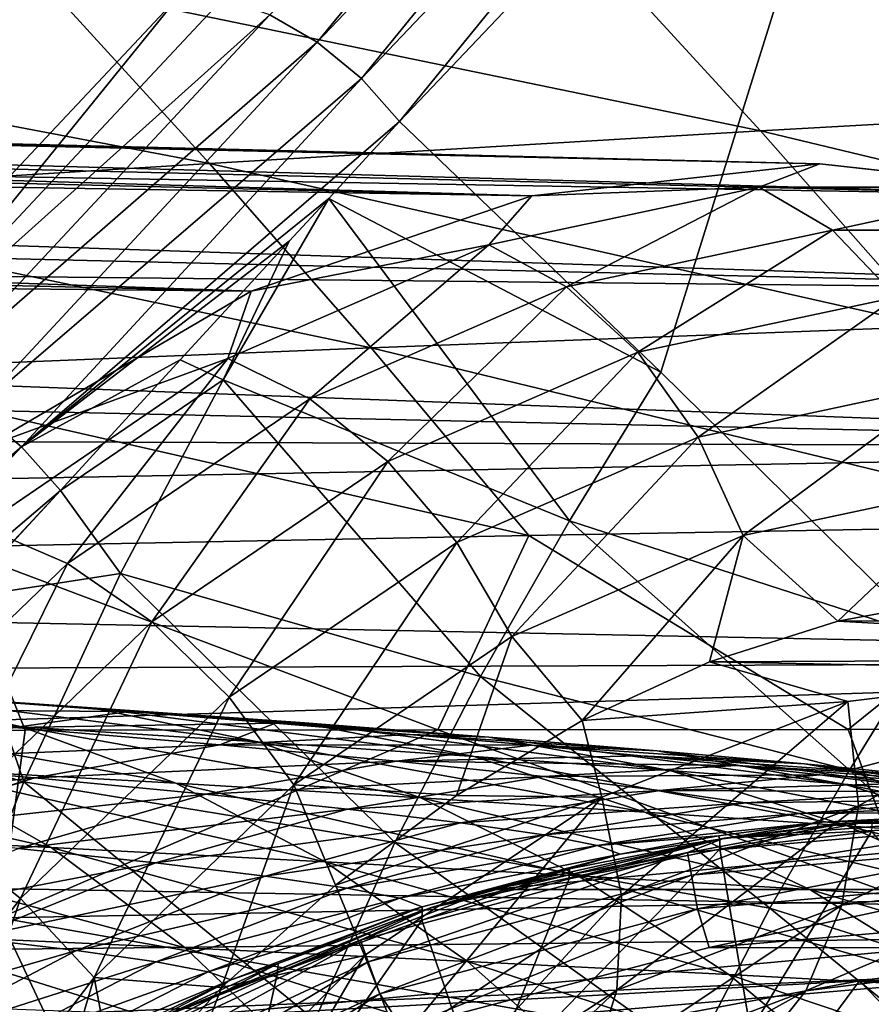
# Model space of a CAD drawing. Header units: metres. Extents: x -35 to 77, y -25 to 25.
# Tile 336 of 341: x 50.18 to 54.22, y 8.35 to 13.02. Entities that reach past the tile are written whole.
import ezdxf

# ---------------------------------------------------------------- set-up
doc = ezdxf.new("R2010")
doc.units = ezdxf.units.M
doc.layers.add('solid_500435', color=7, linetype='CONTINUOUS')

msp = doc.modelspace()

# ---------------------------------------------------------------- linework, layer by layer
at = {"layer": 'solid_500435'}
for points in [[(53.779396, 15.568233, 69.775536), (51.369556, 13.0432, 72.184921), (51.59441, 12.913138, 72.271217)], [(54.000607, 15.438304, 69.863251), (53.779396, 15.568233, 69.775536), (51.59441, 12.913138, 72.271217)], [(54.000607, 15.438304, 69.863251), (51.59441, 12.913138, 72.271217), (51.805069, 12.740405, 72.297638)], [(54.207573, 15.265679, 69.892845), (54.000607, 15.438304, 69.863251), (51.805069, 12.740405, 72.297638)], [(54.207573, 15.265679, 69.892845), (51.805069, 12.740405, 72.297638), (51.985298, 12.537814, 72.261528)], [(54.207573, 15.265679, 69.892845), (51.985298, 12.537814, 72.261528), (54.384537, 15.062493, 69.862686)], [(54.384537, 15.062493, 69.862686), (51.985298, 12.537814, 72.261528), (53.223446, 11.348892, 71.622604)], [(54.384537, 15.062493, 69.862686), (53.223446, 11.348892, 71.622604), (54.503696, 10.089624, 70.915131)], [(50.303646, 13.19514, 34.290325), (47.735786, 12.975423, 32.119076), (46.997177, 13.754387, 32.859322)], [(55.406342, 13.597523, 38.666203), (56.290462, 12.638714, 37.779392), (52.860989, 13.402465, 36.473225)], [(52.860989, 13.402465, 36.473225), (53.695358, 12.4934, 35.636929), (50.303646, 13.19514, 34.290325)], [(52.860989, 13.402465, 36.473225), (56.290462, 12.638714, 37.779392), (53.695358, 12.4934, 35.636929)], [(48.779465, 13.228311, 69.104393), (49.967869, 12.097295, 72.820816), (50.944569, 13.139906, 71.862312)], [(50.303646, 13.19514, 34.290325), (51.084957, 12.338868, 33.507565), (47.735786, 12.975423, 32.119076)], [(50.303646, 13.19514, 34.290325), (53.695358, 12.4934, 35.636929), (51.084957, 12.338868, 33.507565)], [(49.529163, 11.391729, 73.618935), (50.944569, 13.139906, 71.862312), (49.967869, 12.097295, 72.820816)], [(51.147331, 13.120844, 72.045197), (50.944569, 13.139906, 71.862312), (49.529163, 11.391729, 73.618935)], [(51.369556, 13.0432, 72.184921), (51.147331, 13.120844, 72.045197), (49.529163, 11.391729, 73.618935)], [(51.369556, 13.0432, 72.184921), (49.529163, 11.391729, 73.618935), (49.752941, 11.309088, 73.764023)], [(51.59441, 12.913138, 72.271217), (51.369556, 13.0432, 72.184921), (49.752941, 11.309088, 73.764023)], [(53.976746, 12.336101, 53.976807), (26.498081, 12.956554, 27.940166), (27.219122, 12.996618, 27.219124)], [(53.976746, 12.336101, 53.976807), (27.219122, 12.996618, 27.219124), (27.940165, 12.956554, 26.498083)], [(52.612175, 12.184216, 55.341377), (25.781487, 12.836607, 28.656761), (26.498081, 12.956554, 27.940166)], [(53.976746, 12.336101, 53.976807), (52.612175, 12.184216, 55.341377), (26.498081, 12.956554, 27.940166)], [(55.341316, 12.18423, 52.612236), (27.940165, 12.956554, 26.498083), (28.656759, 12.836608, 25.781487)], [(55.341316, 12.18423, 52.612236), (53.976746, 12.336101, 53.976807), (27.940165, 12.956554, 26.498083)], [(47.735786, 12.975423, 32.119076), (51.084957, 12.338868, 33.507565), (48.4608, 12.175011, 31.392891)], [(51.59441, 12.913138, 72.271217), (49.752941, 11.309088, 73.764023), (49.980267, 11.173145, 73.852333)], [(51.805069, 12.740405, 72.297638), (51.59441, 12.913138, 72.271217), (49.980267, 11.173145, 73.852333)], [(52.612175, 12.184216, 55.341377), (25.073755, 12.637519, 29.364492), (25.781487, 12.836607, 28.656761)], [(55.341316, 12.18423, 52.612236), (28.656759, 12.836608, 25.781487), (29.364491, 12.637519, 25.073755)], [(51.805069, 12.740405, 72.297638), (49.980267, 11.173145, 73.852333), (50.193424, 10.994501, 73.876984)], [(51.805069, 12.740405, 72.297638), (50.193424, 10.994501, 73.876984), (51.985298, 12.537814, 72.261528)], [(51.281208, 11.732314, 56.672348), (24.379251, 12.360516, 30.058996), (25.073755, 12.637519, 29.364492)], [(52.612175, 12.184216, 55.341377), (51.281208, 11.732314, 56.672348), (25.073755, 12.637519, 29.364492)], [(56.672287, 11.732341, 51.281265), (29.364491, 12.637519, 25.073755), (30.058994, 12.360517, 24.379253)], [(56.672287, 11.732341, 51.281265), (55.341316, 12.18423, 52.612236), (29.364491, 12.637519, 25.073755)], [(57.15884, 11.661463, 36.896648), (53.695358, 12.4934, 35.636929), (56.290462, 12.638714, 37.779392)], [(50.193424, 10.994501, 73.876984), (51.649376, 12.171504, 72.597832), (51.985298, 12.537814, 72.261528)], [(53.223446, 11.348892, 71.622604), (51.985298, 12.537814, 72.261528), (51.649376, 12.171504, 72.597832)], [(54.514202, 11.565866, 34.805069), (51.084957, 12.338868, 33.507565), (53.695358, 12.4934, 35.636929)], [(57.15884, 11.661463, 36.896648), (54.514202, 11.565866, 34.805069), (53.695358, 12.4934, 35.636929)], [(51.281208, 11.732314, 56.672348), (23.702257, 12.007306, 30.735991), (24.379251, 12.360516, 30.058996)], [(56.672287, 11.732341, 51.281265), (30.058994, 12.360517, 24.379253), (30.735989, 12.007307, 23.702259)], [(51.850979, 11.463819, 32.729973), (48.4608, 12.175011, 31.392891), (51.084957, 12.338868, 33.507565)], [(54.514202, 11.565866, 34.805069), (51.850979, 11.463819, 32.729973), (51.084957, 12.338868, 33.507565)], [(53.690075, 12.226241, 54.985821), (52.612175, 12.184216, 55.341377), (53.976746, 12.336101, 53.976807)], [(53.690075, 12.226241, 54.985821), (53.976746, 12.336101, 53.976807), (54.985821, 12.226241, 53.690075)], [(54.985821, 12.226241, 53.690075), (53.976746, 12.336101, 53.976807), (55.341316, 12.18423, 52.612236)], [(52.408802, 11.953127, 56.267094), (51.281208, 11.732314, 56.672348), (52.612175, 12.184216, 55.341377)], [(52.408802, 11.953127, 56.267094), (52.612175, 12.184216, 55.341377), (53.690075, 12.226241, 54.985821)], [(52.408802, 11.953127, 56.267094), (53.690075, 12.226241, 54.985821), (52.776684, 11.75416, 56.570751)], [(53.690075, 12.226241, 54.985821), (54.036633, 12.022727, 55.310806), (52.776684, 11.75416, 56.570751)], [(53.690075, 12.226241, 54.985821), (54.985821, 12.226241, 53.690075), (54.036633, 12.022727, 55.310806)], [(54.985821, 12.226241, 53.690075), (55.310806, 12.022727, 54.036633), (54.036633, 12.022727, 55.310806)], [(51.850979, 11.463819, 32.729973), (49.170715, 11.355228, 30.672949), (48.4608, 12.175011, 31.392891)], [(50.193424, 10.994501, 73.876984), (51.462685, 11.969983, 72.78318), (51.649376, 12.171504, 72.597832)], [(52.790344, 10.644629, 72.097473), (51.649376, 12.171504, 72.597832), (51.148457, 11.313287, 73.163918)], [(51.462685, 11.969983, 72.78318), (51.148457, 11.313287, 73.163918), (51.649376, 12.171504, 72.597832)], [(52.790344, 10.644629, 72.097473), (53.223446, 11.348892, 71.622604), (51.649376, 12.171504, 72.597832)], [(51.281208, 11.732314, 56.672348), (50.016613, 10.991524, 57.936939), (23.702257, 12.007306, 30.735991)], [(57.936886, 10.991562, 50.016666), (30.735989, 12.007307, 23.702259), (31.3913, 11.580069, 23.046947)], [(57.936886, 10.991562, 50.016666), (56.672287, 11.732341, 51.281265), (30.735989, 12.007307, 23.702259)], [(52.776684, 11.75416, 56.570751), (54.036633, 12.022727, 55.310806), (53.114449, 11.443202, 56.808144)], [(54.036633, 12.022727, 55.310806), (54.341061, 11.704665, 55.581532), (53.114449, 11.443202, 56.808144)], [(54.036633, 12.022727, 55.310806), (55.310806, 12.022727, 54.036633), (54.341061, 11.704665, 55.581532)], [(50.193424, 10.994501, 73.876984), (50.94593, 11.407965, 73.290726), (51.462685, 11.969983, 72.78318)], [(51.462685, 11.969983, 72.78318), (50.94593, 11.407965, 73.290726), (51.148457, 11.313287, 73.163918)], [(51.170624, 11.413, 57.505272), (51.281208, 11.732314, 56.672348), (52.408802, 11.953127, 56.267094)], [(51.170624, 11.413, 57.505272), (52.408802, 11.953127, 56.267094), (51.559116, 11.223023, 57.788322)], [(52.408802, 11.953127, 56.267094), (52.776684, 11.75416, 56.570751), (51.559116, 11.223023, 57.788322)], [(51.170624, 11.413, 57.505272), (50.016613, 10.991524, 57.936939), (51.281208, 11.732314, 56.672348)], [(51.559116, 11.223023, 57.788322), (52.776684, 11.75416, 56.570751), (51.929092, 10.926117, 57.9935)], [(52.776684, 11.75416, 56.570751), (53.114449, 11.443202, 56.808144), (51.929092, 10.926117, 57.9935)], [(53.114449, 11.443202, 56.808144), (54.341061, 11.704665, 55.581532), (53.399536, 11.041021, 56.963413)], [(54.341061, 11.704665, 55.581532), (54.583042, 11.293295, 55.779911), (53.399536, 11.041021, 56.963413)], [(57.936886, 10.991562, 50.016666), (31.3913, 11.580069, 23.046947), (32.020889, 11.081435, 22.417358)], [(55.314556, 10.624306, 33.97253), (51.850979, 11.463819, 32.729973), (54.514202, 11.565866, 34.805069)], [(52.598236, 10.574618, 31.95166), (49.170715, 11.355228, 30.672949), (51.850979, 11.463819, 32.729973)], [(55.314556, 10.624306, 33.97253), (52.598236, 10.574618, 31.95166), (51.850979, 11.463819, 32.729973)], [(51.929092, 10.926117, 57.9935), (53.114449, 11.443202, 56.808144), (52.25584, 10.542109, 58.107113)], [(53.114449, 11.443202, 56.808144), (53.399536, 11.041021, 56.963413), (52.25584, 10.542109, 58.107113)], [(50.003201, 10.617926, 58.672699), (50.016613, 10.991524, 57.936939), (51.170624, 11.413, 57.505272)], [(50.003201, 10.617926, 58.672699), (51.170624, 11.413, 57.505272), (50.411125, 10.441183, 58.936314)], [(50.193424, 10.994501, 73.876984), (50.377411, 10.788265, 73.834602), (50.94593, 11.407965, 73.290726)], [(50.94593, 11.407965, 73.290726), (50.377411, 10.788265, 73.834602), (51.148457, 11.313287, 73.163918)], [(51.170624, 11.413, 57.505272), (51.559116, 11.223023, 57.788322), (50.411125, 10.441183, 58.936314)], [(52.598236, 10.574618, 31.95166), (49.862362, 10.52068, 29.953594), (49.170715, 11.355228, 30.672949)], [(54.503696, 10.089624, 70.915131), (53.223446, 11.348892, 71.622604), (52.790344, 10.644629, 72.097473)], [(50.377411, 10.788265, 73.834602), (50.662533, 10.395205, 73.706635), (51.148457, 11.313287, 73.163918)], [(52.368771, 9.906441, 72.556534), (51.148457, 11.313287, 73.163918), (50.662533, 10.395205, 73.706635)], [(52.368771, 9.906441, 72.556534), (52.790344, 10.644629, 72.097473), (51.148457, 11.313287, 73.163918)], [(53.399536, 11.041021, 56.963413), (54.583042, 11.293295, 55.779911), (53.612911, 10.574477, 57.026196)], [(54.583042, 11.293295, 55.779911), (54.746407, 10.816091, 55.8927), (53.612911, 10.574477, 57.026196)], [(50.411125, 10.441183, 58.936314), (51.559116, 11.223023, 57.788322), (50.81147, 10.16496, 59.111126)], [(51.559116, 11.223023, 57.788322), (51.929092, 10.926117, 57.9935), (50.81147, 10.16496, 59.111126)], [(50.193424, 10.994501, 73.876984), (49.980267, 11.173145, 73.852333), (48.312935, 9.400928, 75.348961)], [(57.936886, 10.991562, 50.016666), (32.020889, 11.081435, 22.417358), (32.620872, 10.514482, 21.817375)], [(52.25584, 10.542109, 58.107113), (53.399536, 11.041021, 56.963413), (52.517544, 10.096647, 58.121563)], [(53.399536, 11.041021, 56.963413), (53.612911, 10.574477, 57.026196), (52.517544, 10.096647, 58.121563)], [(59.103977, 9.980132, 48.849579), (57.936886, 10.991562, 50.016666), (32.620872, 10.514482, 21.817375)], [(50.193424, 10.994501, 73.876984), (48.312935, 9.400928, 75.348961), (48.526089, 9.213181, 75.372246)], [(50.193424, 10.994501, 73.876984), (48.526089, 9.213181, 75.372246), (50.377411, 10.788265, 73.834602)], [(50.81147, 10.16496, 59.111126), (51.929092, 10.926117, 57.9935), (51.177498, 9.807705, 59.185455)], [(51.929092, 10.926117, 57.9935), (52.25584, 10.542109, 58.107113), (51.177498, 9.807705, 59.185455)], [(48.526089, 9.213181, 75.372246), (48.707859, 8.998691, 75.325554), (50.377411, 10.788265, 73.834602)], [(50.377411, 10.788265, 73.834602), (48.707859, 8.998691, 75.325554), (49.905075, 10.277595, 74.272469)], [(50.377411, 10.788265, 73.834602), (49.905075, 10.277595, 74.272469), (50.662533, 10.395205, 73.706635)], [(53.612911, 10.574477, 57.026196), (54.746407, 10.816091, 55.8927), (54.061646, 10.168805, 56.670971)], [(54.746407, 10.816091, 55.8927), (54.69384, 10.285454, 56.038776), (54.061646, 10.168805, 56.670971)], [(54.117405, 9.463025, 71.32827), (52.790344, 10.644629, 72.097473), (52.368771, 9.906441, 72.556534)], [(54.117405, 9.463025, 71.32827), (54.503696, 10.089624, 70.915131), (52.790344, 10.644629, 72.097473)], [(50.003201, 10.617926, 58.672699), (50.411125, 10.441183, 58.936314), (49.358349, 9.426104, 59.98909)], [(55.314556, 10.624306, 33.97253), (54.111607, 9.654616, 31.766924), (52.598236, 10.574618, 31.95166)], [(55.314556, 10.624306, 33.97253), (56.047535, 9.656169, 33.141903), (54.111607, 9.654616, 31.766924)], [(52.598236, 10.574618, 31.95166), (52.166229, 9.653001, 30.40568), (49.862362, 10.52068, 29.953594)], [(52.598236, 10.574618, 31.95166), (54.111607, 9.654616, 31.766924), (52.166229, 9.653001, 30.40568)], [(52.517544, 10.096647, 58.121563), (53.612911, 10.574477, 57.026196), (52.84993, 9.697882, 57.882687)], [(53.612911, 10.574477, 57.026196), (53.453995, 9.975461, 57.278622), (52.84993, 9.697882, 57.882687)], [(53.612911, 10.574477, 57.026196), (54.061646, 10.168805, 56.670971), (53.453995, 9.975461, 57.278622)], [(59.103977, 9.980132, 48.849579), (32.620872, 10.514482, 21.817375), (33.187553, 9.882702, 21.250694)], [(49.862362, 10.52068, 29.953594), (50.211174, 9.651278, 29.05798), (48.246399, 9.649406, 27.723774)], [(49.862362, 10.52068, 29.953594), (52.166229, 9.653001, 30.40568), (50.211174, 9.651278, 29.05798)], [(51.177498, 9.807705, 59.185455), (52.25584, 10.542109, 58.107113), (51.484764, 9.393275, 59.154343)], [(52.25584, 10.542109, 58.107113), (52.517544, 10.096647, 58.121563), (51.484764, 9.393275, 59.154343)], [(49.358349, 9.426104, 59.98909), (50.411125, 10.441183, 58.936314), (49.786545, 9.176736, 60.136047)], [(50.411125, 10.441183, 58.936314), (50.81147, 10.16496, 59.111126), (49.786545, 9.176736, 60.136047)], [(49.905075, 10.277595, 74.272469), (50.204739, 9.406449, 74.210327), (50.662533, 10.395205, 73.706635)], [(51.963257, 9.119615, 72.993011), (50.662533, 10.395205, 73.706635), (50.204739, 9.406449, 74.210327)], [(51.963257, 9.119615, 72.993011), (52.368771, 9.906441, 72.556534), (50.662533, 10.395205, 73.706635)], [(49.905075, 10.277595, 74.272469), (49.334267, 9.66483, 74.784477), (50.204739, 9.406449, 74.210327)], [(54.061646, 10.168805, 56.670971), (54.69384, 10.285454, 56.038776), (56.620506, 10.181599, 54.11211)], [(54.061646, 10.168805, 56.670971), (56.620506, 10.181599, 54.11211), (57.229424, 9.993975, 53.503193)], [(49.786545, 9.176736, 60.136047), (50.81147, 10.16496, 59.111126), (50.188595, 8.854212, 60.174355)], [(50.81147, 10.16496, 59.111126), (51.177498, 9.807705, 59.185455), (50.188595, 8.854212, 60.174355)], [(53.453995, 9.975461, 57.278622), (54.061646, 10.168805, 56.670971), (57.229424, 9.993975, 53.503193)], [(51.484764, 9.393275, 59.154343), (52.517544, 10.096647, 58.121563), (52.254711, 9.342194, 58.477909)], [(52.517544, 10.096647, 58.121563), (52.84993, 9.697882, 57.882687), (52.254711, 9.342194, 58.477909)], [(54.919651, 9.673663, 70.674545), (54.503696, 10.089624, 70.915131), (54.117405, 9.463025, 71.32827)], [(55.34111, 9.939816, 55.391506), (53.453995, 9.975461, 57.278622), (57.229424, 9.993975, 53.503193)], [(59.103977, 9.980132, 48.849579), (33.187553, 9.882702, 21.250694), (33.717438, 9.189993, 20.720812)], [(60.144814, 8.722959, 47.808739), (59.103977, 9.980132, 48.849579), (33.717438, 9.189993, 20.720812)], [(54.110077, 9.787849, 56.62254), (52.84993, 9.697882, 57.882687), (53.453995, 9.975461, 57.278622)], [(55.34111, 9.939816, 55.391506), (54.110077, 9.787849, 56.62254), (53.453995, 9.975461, 57.278622)], [(50.194813, 9.668301, -6.469244), (49.449009, 9.830858, -7.195072), (48.287445, 9.905231, -5.984639)], [(48.986919, 9.741378, -5.196436), (50.194813, 9.668301, -6.469244), (48.287445, 9.905231, -5.984639)], [(53.739765, 8.807795, 71.728523), (52.368771, 9.906441, 72.556534), (51.963257, 9.119615, 72.993011)], [(53.739765, 8.807795, 71.728523), (54.117405, 9.463025, 71.32827), (52.368771, 9.906441, 72.556534)], [(54.160397, 9.293894, 56.477959), (54.110077, 9.787849, 56.62254), (55.34111, 9.939816, 55.391506)], [(54.160397, 9.293894, 56.477959), (55.34111, 9.939816, 55.391506), (55.31918, 9.437267, 55.31918)], [(50.526104, 9.758145, -8.479972), (49.951008, 9.796212, -9.428596), (49.145451, 9.85418, -8.436026)], [(49.449009, 9.830858, -7.195072), (50.526104, 9.758145, -8.479972), (49.145451, 9.85418, -8.436026)], [(51.314014, 9.596846, -7.819159), (50.526104, 9.758145, -8.479972), (49.449009, 9.830858, -7.195072)], [(50.194813, 9.668301, -6.469244), (51.314014, 9.596846, -7.819159), (49.449009, 9.830858, -7.195072)], [(50.188595, 8.854212, 60.174355), (51.177498, 9.807705, 59.185455), (50.537651, 8.480072, 60.101456)], [(51.177498, 9.807705, 59.185455), (51.484764, 9.393275, 59.154343), (50.537651, 8.480072, 60.101456)], [(49.951008, 9.796212, -9.428596), (50.701935, 9.739617, -10.46236), (49.057472, 9.751084, -9.94417)], [(51.513458, 9.68751, -9.83233), (50.701935, 9.739617, -10.46236), (49.951008, 9.796212, -9.428596)], [(50.526104, 9.758145, -8.479972), (51.513458, 9.68751, -9.83233), (49.951008, 9.796212, -9.428596)], [(52.338902, 9.527421, -9.238599), (51.513458, 9.68751, -9.83233), (50.526104, 9.758145, -8.479972)], [(51.314014, 9.596846, -7.819159), (52.338902, 9.527421, -9.238599), (50.526104, 9.758145, -8.479972)], [(54.110077, 9.787849, 56.62254), (52.943764, 9.334459, 57.788857), (52.84993, 9.697882, 57.882687)], [(53.036827, 8.86813, 57.601532), (52.943764, 9.334459, 57.788857), (54.110077, 9.787849, 56.62254)], [(53.036827, 8.86813, 57.601532), (54.110077, 9.787849, 56.62254), (54.160397, 9.293894, 56.477959)], [(50.925072, 9.39995, -5.758124), (50.194813, 9.668301, -6.469244), (48.986919, 9.741378, -5.196436)], [(49.67181, 9.47089, -4.42431), (50.925072, 9.39995, -5.758124), (48.986919, 9.741378, -5.196436)], [(50.701935, 9.739617, -10.46236), (50.160118, 9.66455, -11.465538), (49.057472, 9.751084, -9.94417)], [(50.701935, 9.739617, -10.46236), (51.396698, 9.684599, -11.533778), (50.160118, 9.66455, -11.465538)], [(52.407692, 9.619367, -11.24388), (51.396698, 9.684599, -11.533778), (50.701935, 9.739617, -10.46236)], [(51.513458, 9.68751, -9.83233), (52.407692, 9.619367, -11.24388), (50.701935, 9.739617, -10.46236)], [(49.334267, 9.66483, 74.784477), (48.707859, 8.998691, 75.325554), (50.204739, 9.406449, 74.210327)], [(50.160118, 9.66455, -11.465538), (51.133266, 9.582042, -13.069555), (49.321907, 9.50626, -12.034678)], [(51.396698, 9.684599, -11.533778), (51.133266, 9.582042, -13.069555), (50.160118, 9.66455, -11.465538)], [(52.085487, 9.330572, -7.171649), (51.314014, 9.596846, -7.819159), (50.194813, 9.668301, -6.469244)], [(50.925072, 9.39995, -5.758124), (52.085487, 9.330572, -7.171649), (50.194813, 9.668301, -6.469244)], [(51.396698, 9.684599, -11.533778), (52.033051, 9.631416, -12.638164), (51.133266, 9.582042, -13.069555)], [(52.407692, 9.619367, -11.24388), (52.033051, 9.631416, -12.638164), (51.396698, 9.684599, -11.533778)], [(53.265995, 9.460441, -10.718555), (52.407692, 9.619367, -11.24388), (51.513458, 9.68751, -9.83233)], [(52.338902, 9.527421, -9.238599), (53.265995, 9.460441, -10.718555), (51.513458, 9.68751, -9.83233)], [(52.943764, 9.334459, 57.788857), (52.254711, 9.342194, 58.477909), (52.84993, 9.697882, 57.882687)], [(55.760746, 8.821753, 70.171036), (54.919651, 9.673663, 70.674545), (54.117405, 9.463025, 71.32827)], [(50.093037, 8.762742, 28.063635), (48.246399, 9.649406, 27.723774), (50.211174, 9.651278, 29.05798)], [(50.093037, 8.762742, 28.063635), (50.211174, 9.651278, 29.05798), (52.166229, 9.653001, 30.40568)], [(54.41053, 8.843071, 31.088242), (50.093037, 8.762742, 28.063635), (52.166229, 9.653001, 30.40568)], [(52.033051, 9.631416, -12.638164), (52.610878, 9.580144, -13.77479), (51.133266, 9.582042, -13.069555)], [(53.205513, 9.554136, -12.706306), (52.610878, 9.580144, -13.77479), (52.033051, 9.631416, -12.638164)], [(52.407692, 9.619367, -11.24388), (53.205513, 9.554136, -12.706306), (52.033051, 9.631416, -12.638164)], [(54.41053, 8.843071, 31.088242), (52.166229, 9.653001, 30.40568), (54.111607, 9.654616, 31.766924)], [(54.091908, 9.396316, -12.249957), (53.205513, 9.554136, -12.706306), (52.407692, 9.619367, -11.24388)], [(53.265995, 9.460441, -10.718555), (54.091908, 9.396316, -12.249957), (52.407692, 9.619367, -11.24388)], [(54.41053, 8.843071, 31.088242), (54.111607, 9.654616, 31.766924), (56.047535, 9.656169, 33.141903)], [(51.133266, 9.582042, -13.069555), (50.25729, 9.425182, -13.553761), (49.321907, 9.50626, -12.034678)], [(51.133266, 9.582042, -13.069555), (51.97105, 9.504342, -14.743392), (50.25729, 9.425182, -13.553761)], [(52.610878, 9.580144, -13.77479), (51.97105, 9.504342, -14.743392), (51.133266, 9.582042, -13.069555)], [(53.147099, 9.263155, -8.656743), (52.338902, 9.527421, -9.238599), (51.314014, 9.596846, -7.819159)], [(52.085487, 9.330572, -7.171649), (53.147099, 9.263155, -8.656743), (51.314014, 9.596846, -7.819159)], [(52.610878, 9.580144, -13.77479), (53.128647, 9.530957, -14.941442), (51.97105, 9.504342, -14.743392)], [(53.903614, 9.492234, -14.211286), (53.128647, 9.530957, -14.941442), (52.610878, 9.580144, -13.77479)], [(53.205513, 9.554136, -12.706306), (53.903614, 9.492234, -14.211286), (52.610878, 9.580144, -13.77479)], [(50.334721, 9.095995, -3.676653), (49.67181, 9.47089, -4.42431), (48.334042, 9.542994, -3.176745)], [(48.949589, 9.16509, -2.373072), (50.334721, 9.095995, -3.676653), (48.334042, 9.542994, -3.176745)], [(53.128647, 9.530957, -14.941442), (53.583836, 9.484115, -16.134104), (51.97105, 9.504342, -14.743392)], [(54.106319, 9.198102, -10.203669), (53.265995, 9.460441, -10.718555), (52.338902, 9.527421, -9.238599)], [(53.147099, 9.263155, -8.656743), (54.106319, 9.198102, -10.203669), (52.338902, 9.527421, -9.238599)], [(54.498718, 9.434078, -15.750503), (53.583836, 9.484115, -16.134104), (53.128647, 9.530957, -14.941442)], [(53.903614, 9.492234, -14.211286), (54.498718, 9.434078, -15.750503), (53.128647, 9.530957, -14.941442)], [(54.813248, 9.335458, -13.823731), (53.903614, 9.492234, -14.211286), (53.205513, 9.554136, -12.706306)], [(54.091908, 9.396316, -12.249957), (54.813248, 9.335458, -13.823731), (53.205513, 9.554136, -12.706306)], [(49.321907, 9.50626, -12.034678), (50.25729, 9.425182, -13.553761), (48.500771, 9.244042, -12.592075)], [(51.97105, 9.504342, -14.743392), (51.064663, 9.348814, -15.14249), (50.25729, 9.425182, -13.553761)], [(51.97105, 9.504342, -14.743392), (52.667606, 9.432233, -16.474213), (51.064663, 9.348814, -15.14249)], [(53.583836, 9.484115, -16.134104), (52.667606, 9.432233, -16.474213), (51.97105, 9.504342, -14.743392)], [(53.583836, 9.484115, -16.134104), (53.97646, 9.43966, -17.354809), (52.667606, 9.432233, -16.474213)], [(54.988773, 9.380087, -17.31558), (53.97646, 9.43966, -17.354809), (53.583836, 9.484115, -16.134104)], [(54.498718, 9.434078, -15.750503), (54.988773, 9.380087, -17.31558), (53.583836, 9.484115, -16.134104)], [(55.426643, 9.278281, -15.430809), (54.498718, 9.434078, -15.750503), (53.903614, 9.492234, -14.211286)], [(54.813248, 9.335458, -13.823731), (55.426643, 9.278281, -15.430809), (53.903614, 9.492234, -14.211286)], [(51.631874, 9.028005, -5.069407), (50.925072, 9.39995, -5.758124), (49.67181, 9.47089, -4.42431)], [(50.334721, 9.095995, -3.676653), (51.631874, 9.028005, -5.069407), (49.67181, 9.47089, -4.42431)], [(52.667606, 9.432233, -16.474213), (51.738335, 9.277921, -16.789459), (51.064663, 9.348814, -15.14249)], [(52.667606, 9.432233, -16.474213), (53.218658, 9.366497, -18.248964), (51.738335, 9.277921, -16.789459)], [(53.97646, 9.43966, -17.354809), (53.218658, 9.366497, -18.248964), (52.667606, 9.432233, -16.474213)], [(53.97646, 9.43966, -17.354809), (54.305634, 9.397784, -18.603144), (53.218658, 9.366497, -18.248964)], [(54.959682, 9.135814, -11.802616), (54.091908, 9.396316, -12.249957), (53.265995, 9.460441, -10.718555)], [(54.106319, 9.198102, -10.203669), (54.959682, 9.135814, -11.802616), (53.265995, 9.460441, -10.718555)], [(55.420185, 8.276862, 70.526833), (54.117405, 9.463025, 71.32827), (53.739765, 8.807795, 71.728523)], [(54.988773, 9.380087, -17.31558), (54.305634, 9.397784, -18.603144), (53.97646, 9.43966, -17.354809)], [(55.31918, 9.437267, 55.31918), (55.180752, 8.958927, 55.180752), (54.080704, 8.822821, 56.2808)], [(54.160397, 9.293894, 56.477959), (55.31918, 9.437267, 55.31918), (54.080704, 8.822821, 56.2808)], [(55.420185, 8.276862, 70.526833), (55.760746, 8.821753, 70.171036), (54.117405, 9.463025, 71.32827)], [(50.25729, 9.425182, -13.553761), (49.399284, 9.165318, -14.027986), (48.500771, 9.244042, -12.592075)], [(48.707859, 8.998691, 75.325554), (49.786892, 8.343354, 74.661888), (50.204739, 9.406449, 74.210327)], [(50.25729, 9.425182, -13.553761), (51.064663, 9.348814, -15.14249), (49.399284, 9.165318, -14.027986)], [(51.583103, 8.276368, 73.397438), (50.204739, 9.406449, 74.210327), (49.786892, 8.343354, 74.661888)], [(51.583103, 8.276368, 73.397438), (51.963257, 9.119615, 72.993011), (50.204739, 9.406449, 74.210327)], [(50.537651, 8.480072, 60.101456), (51.484764, 9.393275, 59.154343), (51.141972, 8.432273, 59.590645)], [(52.832138, 8.961501, -6.544419), (52.085487, 9.330572, -7.171649), (50.925072, 9.39995, -5.758124)], [(51.631874, 9.028005, -5.069407), (52.832138, 8.961501, -6.544419), (50.925072, 9.39995, -5.758124)], [(51.484764, 9.393275, 59.154343), (51.681126, 8.917342, 59.051491), (51.141972, 8.432273, 59.590645)], [(51.484764, 9.393275, 59.154343), (52.254711, 9.342194, 58.477909), (51.681126, 8.917342, 59.051491)], [(54.305634, 9.397784, -18.603144), (54.567928, 9.359027, -19.868254), (53.218658, 9.366497, -18.248964)], [(55.703705, 9.076692, -13.443776), (54.813248, 9.335458, -13.823731), (54.091908, 9.396316, -12.249957)], [(54.959682, 9.135814, -11.802616), (55.703705, 9.076692, -13.443776), (54.091908, 9.396316, -12.249957)], [(51.064663, 9.348814, -15.14249), (50.17701, 9.091147, -15.533361), (49.399284, 9.165318, -14.027986)], [(51.064663, 9.348814, -15.14249), (51.738335, 9.277921, -16.789459), (50.17701, 9.091147, -15.533361)], [(52.943764, 9.334459, 57.788857), (51.681126, 8.917342, 59.051491), (52.254711, 9.342194, 58.477909)], [(53.218658, 9.366497, -18.248964), (52.273808, 9.213273, -18.482983), (51.738335, 9.277921, -16.789459)], [(53.218658, 9.366497, -18.248964), (53.622974, 9.307923, -20.054157), (52.273808, 9.213273, -18.482983)], [(54.567928, 9.359027, -19.868254), (53.622974, 9.307923, -20.054157), (53.218658, 9.366497, -18.248964)], [(54.567928, 9.359027, -19.868254), (54.761349, 9.323873, -21.13858), (53.622974, 9.307923, -20.054157)], [(52.943764, 9.334459, 57.788857), (51.81876, 8.583051, 58.913857), (51.681126, 8.917342, 59.051491)], [(51.982601, 8.172913, 58.655758), (51.81876, 8.583051, 58.913857), (52.943764, 9.334459, 57.788857)], [(51.982601, 8.172913, 58.655758), (52.943764, 9.334459, 57.788857), (53.036827, 8.86813, 57.601532)], [(53.929226, 8.896866, -8.093009), (53.147099, 9.263155, -8.656743), (52.085487, 9.330572, -7.171649)], [(52.832138, 8.961501, -6.544419), (53.929226, 8.896866, -8.093009), (52.085487, 9.330572, -7.171649)], [(53.622974, 9.307923, -20.054157), (52.668888, 9.155651, -20.210821), (52.273808, 9.213273, -18.482983)], [(53.622974, 9.307923, -20.054157), (53.879684, 9.257301, -21.876257), (52.668888, 9.155651, -20.210821)], [(54.160397, 9.293894, 56.477959), (54.080704, 8.822821, 56.2808), (53.014084, 8.418637, 57.34742)], [(53.036827, 8.86813, 57.601532), (54.160397, 9.293894, 56.477959), (53.014084, 8.418637, 57.34742)], [(54.761349, 9.323873, -21.13858), (53.879684, 9.257301, -21.876257), (53.622974, 9.307923, -20.054157)], [(54.761349, 9.323873, -21.13858), (54.88612, 9.292516, -22.411591), (53.879684, 9.257301, -21.876257)], [(54.88612, 9.292516, -22.411591), (54.94202, 9.2652, -23.683321), (53.879684, 9.257301, -21.876257)], [(51.738335, 9.277921, -16.789459), (50.828426, 9.02227, -17.098206), (50.17701, 9.091147, -15.533361)], [(51.738335, 9.277921, -16.789459), (52.273808, 9.213273, -18.482983), (50.828426, 9.02227, -17.098206)], [(53.879684, 9.257301, -21.876257), (52.921646, 9.105836, -21.960672), (52.668888, 9.155651, -20.210821)], [(53.879684, 9.257301, -21.876257), (53.98798, 9.215427, -23.701723), (52.921646, 9.105836, -21.960672)], [(54.919464, 8.834487, -9.704728), (54.106319, 9.198102, -10.203669), (53.147099, 9.263155, -8.656743)], [(53.929226, 8.896866, -8.093009), (54.919464, 8.834487, -9.704728), (53.147099, 9.263155, -8.656743)], [(54.951958, 9.25, -48.099998), (53.524246, 9.13946, -48.099998), (54.096889, 9.21055, -28.700001)], [(54.950001, 9.21194, -48.291344), (53.524246, 9.13946, -48.099998), (54.951958, 9.25, -48.099998)], [(53.879684, 9.257301, -21.876257), (54.94202, 9.2652, -23.683321), (53.98798, 9.215427, -23.701723)], [(53.98798, 9.215427, -23.701723), (54.94202, 9.2652, -23.683321), (54.224628, 9.221347, -24.488947)], [(54.951958, 9.25, -48.099998), (54.096889, 9.21055, -28.700001), (55.803112, 9.21055, -28.700001)], [(52.273808, 9.213273, -18.482983), (51.348816, 8.959437, -18.712173), (50.828426, 9.02227, -17.098206)], [(52.273808, 9.213273, -18.482983), (52.668888, 9.155651, -20.210821), (51.348816, 8.959437, -18.712173)], [(55.803112, 9.21055, -28.700001), (54.096889, 9.21055, -28.700001), (52.418583, 8.896799, -28.700001)], [(53.524246, 9.13946, -48.099998), (52.418583, 8.896799, -28.700001), (54.096889, 9.21055, -28.700001)], [(57.481419, 8.896799, -28.700001), (55.803112, 9.21055, -28.700001), (52.418583, 8.896799, -28.700001)], [(52.921646, 9.105836, -21.960672), (53.98798, 9.215427, -23.701723), (53.495975, 9.150751, -23.711227)], [(53.350365, 9.07199, -48.291344), (53.524246, 9.13946, -48.099998), (54.950001, 9.21194, -48.291344)], [(53.350365, 9.07199, -48.291344), (54.950001, 9.21194, -48.291344), (53.369209, 8.965113, -48.453693)], [(54.950001, 9.21194, -48.291344), (54.950001, 9.103415, -48.453693), (53.369209, 8.965113, -48.453693)], [(53.495975, 9.150751, -23.711227), (53.98798, 9.215427, -23.701723), (53.503433, 9.135669, -24.489111)], [(53.502396, 9.087499, -28.700001), (53.503433, 9.135669, -24.489111), (54.224628, 9.221347, -24.488947)], [(54.222282, 9.172276, -28.700001), (53.502396, 9.087499, -28.700001), (54.224628, 9.221347, -24.488947)], [(53.98798, 9.215427, -23.701723), (54.224628, 9.221347, -24.488947), (53.503433, 9.135669, -24.489111)], [(55.799286, 8.774752, -11.369053), (54.959682, 9.135814, -11.802616), (54.106319, 9.198102, -10.203669)], [(54.919464, 8.834487, -9.704728), (55.799286, 8.774752, -11.369053), (54.106319, 9.198102, -10.203669)], [(60.144814, 8.722959, 47.808739), (33.717438, 9.189993, 20.720812), (34.207256, 8.440623, 20.230991)], [(50.96854, 8.620277, -2.961523), (50.334721, 9.095995, -3.676653), (48.949589, 9.16509, -2.373072)], [(49.538136, 8.685579, -1.604558), (50.96854, 8.620277, -2.961523), (48.949589, 9.16509, -2.373072)], [(49.786545, 9.176736, 60.136047), (50.188595, 8.854212, 60.174355), (49.31123, 7.70293, 61.051723)], [(52.668888, 9.155651, -20.210821), (51.735027, 8.90341, -20.364252), (51.348816, 8.959437, -18.712173)], [(52.668888, 9.155651, -20.210821), (52.921646, 9.105836, -21.960672), (51.735027, 8.90341, -20.364252)], [(52.921646, 9.105836, -21.960672), (53.495975, 9.150751, -23.711227), (53.030251, 9.064627, -23.720232)], [(53.030251, 9.064627, -23.720232), (53.495975, 9.150751, -23.711227), (53.503433, 9.135669, -24.489111)], [(53.648502, 8.228536, -28.700001), (53.502396, 9.087499, -28.700001), (54.222282, 9.172276, -28.700001)], [(54.950001, 8.330338, -28.700001), (53.648502, 8.228536, -28.700001), (54.222282, 9.172276, -28.700001)], [(53.376617, 8.109294, 72.109444), (51.963257, 9.119615, 72.993011), (51.583103, 8.276368, 73.397438)], [(52.921646, 9.105836, -21.960672), (51.984093, 8.854954, -22.043352), (51.735027, 8.90341, -20.364252)], [(53.376617, 8.109294, 72.109444), (53.739765, 8.807795, 71.728523), (51.963257, 9.119615, 72.993011)], [(52.921646, 9.105836, -21.960672), (53.030251, 9.064627, -23.720232), (51.984093, 8.854954, -22.043352)], [(53.524246, 9.13946, -48.099998), (52.130764, 8.809904, -48.099998), (52.418583, 8.896799, -28.700001)], [(53.350365, 9.07199, -48.291344), (52.130764, 8.809904, -48.099998), (53.524246, 9.13946, -48.099998)], [(52.788998, 8.946628, -28.700001), (52.790928, 8.993948, -24.489445), (53.503433, 9.135669, -24.489111)], [(53.502396, 9.087499, -28.700001), (52.788998, 8.946628, -28.700001), (53.503433, 9.135669, -24.489111)], [(53.030251, 9.064627, -23.720232), (53.503433, 9.135669, -24.489111), (52.790928, 8.993948, -24.489445)], [(53.369209, 8.965113, -48.453693), (54.950001, 9.103415, -48.453693), (53.397415, 8.805145, -48.562092)], [(54.950001, 9.103415, -48.453693), (54.950001, 8.940979, -48.562092), (53.397415, 8.805145, -48.562092)], [(50.17701, 9.091147, -15.533361), (50.828426, 9.02227, -17.098206), (49.317886, 8.733453, -15.911825)], [(52.307617, 8.55601, -4.410488), (51.631874, 9.028005, -5.069407), (50.334721, 9.095995, -3.676653)], [(50.96854, 8.620277, -2.961523), (52.307617, 8.55601, -4.410488), (50.334721, 9.095995, -3.676653)], [(51.799332, 8.656392, -48.291344), (52.130764, 8.809904, -48.099998), (53.350365, 9.07199, -48.291344)], [(51.799332, 8.656392, -48.291344), (53.350365, 9.07199, -48.291344), (51.836449, 8.554411, -48.453693)], [(53.350365, 9.07199, -48.291344), (53.369209, 8.965113, -48.453693), (51.836449, 8.554411, -48.453693)], [(51.984093, 8.854954, -22.043352), (53.030251, 9.064627, -23.720232), (52.09304, 8.814836, -23.738379)], [(52.09304, 8.814836, -23.738379), (53.030251, 9.064627, -23.720232), (52.790928, 8.993948, -24.489445)], [(52.373871, 7.922411, -28.700001), (52.788998, 8.946628, -28.700001), (53.502396, 9.087499, -28.700001)], [(53.648502, 8.228536, -28.700001), (52.373871, 7.922411, -28.700001), (53.502396, 9.087499, -28.700001)], [(50.828426, 9.02227, -17.098206), (49.947983, 8.667381, -17.39715), (49.317886, 8.733453, -15.911825)], [(50.828426, 9.02227, -17.098206), (51.348816, 8.959437, -18.712173), (49.947983, 8.667381, -17.39715)], [(53.545918, 8.493139, -5.944184), (52.832138, 8.961501, -6.544419), (51.631874, 9.028005, -5.069407)], [(52.307617, 8.55601, -4.410488), (53.545918, 8.493139, -5.944184), (51.631874, 9.028005, -5.069407)], [(51.836449, 8.554411, -48.453693), (53.369209, 8.965113, -48.453693), (51.892006, 8.401772, -48.562092)], [(53.369209, 8.965113, -48.453693), (53.397415, 8.805145, -48.562092), (51.892006, 8.401772, -48.562092)], [(52.089985, 8.751093, -28.700001), (52.091625, 8.797068, -24.489935), (52.790928, 8.993948, -24.489445)], [(52.788998, 8.946628, -28.700001), (52.089985, 8.751093, -28.700001), (52.790928, 8.993948, -24.489445)], [(52.09304, 8.814836, -23.738379), (52.790928, 8.993948, -24.489445), (52.091625, 8.797068, -24.489935)], [(51.348816, 8.959437, -18.712173), (50.454025, 8.60708, -18.934088), (49.947983, 8.667381, -17.39715)], [(51.348816, 8.959437, -18.712173), (51.735027, 8.90341, -20.364252), (50.454025, 8.60708, -18.934088)], [(51.81876, 8.583051, 58.913857), (51.141972, 8.432273, 59.590645), (51.681126, 8.917342, 59.051491)], [(52.373871, 7.922411, -28.700001), (52.089985, 8.751093, -28.700001), (52.788998, 8.946628, -28.700001)], [(54.676834, 8.432028, -7.553411), (53.929226, 8.896866, -8.093009), (52.832138, 8.961501, -6.544419)], [(53.545918, 8.493139, -5.944184), (54.676834, 8.432028, -7.553411), (52.832138, 8.961501, -6.544419)], [(53.397415, 8.805145, -48.562092), (54.950001, 8.940979, -48.562092), (53.452736, 8.620942, -48.599998)], [(54.950001, 8.940979, -48.562092), (54.951874, 8.75, -48.599998), (53.452736, 8.620942, -48.599998)], [(55.180752, 8.958927, 55.180752), (54.96027, 8.546726, 54.96027), (53.910835, 8.416883, 56.009705)], [(54.080704, 8.822821, 56.2808), (55.180752, 8.958927, 55.180752), (53.910835, 8.416883, 56.009705)], [(51.735027, 8.90341, -20.364252), (50.831917, 8.553289, -20.512814), (50.454025, 8.60708, -18.934088)], [(57.481419, 8.896799, -28.700001), (50.826645, 8.280109, -28.700001), (54.165447, 8.463646, -28.700001)], [(57.481419, 8.896799, -28.700001), (52.418583, 8.896799, -28.700001), (50.826645, 8.280109, -28.700001)], [(52.130764, 8.809904, -48.099998), (50.826645, 8.280109, -28.700001), (52.418583, 8.896799, -28.700001)], [(51.735027, 8.90341, -20.364252), (51.984093, 8.854954, -22.043352), (50.831917, 8.553289, -20.512814)], [(55.696606, 8.373041, -9.227043), (54.919464, 8.834487, -9.704728), (53.929226, 8.896866, -8.093009)], [(54.676834, 8.432028, -7.553411), (55.696606, 8.373041, -9.227043), (53.929226, 8.896866, -8.093009)], [(57.481419, 8.896799, -28.700001), (54.165447, 8.463646, -28.700001), (55.73455, 8.463646, -28.700001)], [(49.31123, 7.70293, 61.051723), (50.188595, 8.854212, 60.174355), (49.697357, 7.377439, 60.94175)], [(50.188595, 8.854212, 60.174355), (50.537651, 8.480072, 60.101456), (49.697357, 7.377439, 60.94175)], [(54.850918, 7.921166, 30.625826), (50.093037, 8.762742, 28.063635), (54.41053, 8.843071, 31.088242)], [(51.984093, 8.854954, -22.043352), (51.07766, 8.506747, -22.123407), (50.831917, 8.553289, -20.512814)], [(51.984093, 8.854954, -22.043352), (52.09304, 8.814836, -23.738379), (51.07766, 8.506747, -22.123407)], [(51.982601, 8.172913, 58.655758), (53.036827, 8.86813, 57.601532), (52.013294, 7.758658, 58.348209)], [(53.036827, 8.86813, 57.601532), (53.014084, 8.418637, 57.34742), (52.013294, 7.758658, 58.348209)], [(54.080704, 8.822821, 56.2808), (53.910835, 8.416883, 56.009705), (52.893288, 8.031296, 57.027252)], [(53.014084, 8.418637, 57.34742), (54.080704, 8.822821, 56.2808), (52.893288, 8.031296, 57.027252)], [(52.130764, 8.809904, -48.099998), (50.804806, 8.269212, -48.099998), (50.826645, 8.280109, -28.700001)], [(51.799332, 8.656392, -48.291344), (50.804806, 8.269212, -48.099998), (52.130764, 8.809904, -48.099998)], [(51.07766, 8.506747, -22.123407), (52.09304, 8.814836, -23.738379), (51.187222, 8.468183, -23.755947)], [(51.187222, 8.468183, -23.755947), (52.09304, 8.814836, -23.738379), (51.410038, 8.545908, -24.490572)], [(51.406727, 8.501066, -28.700001), (51.410038, 8.545908, -24.490572), (52.091625, 8.797068, -24.489935)], [(52.089985, 8.751093, -28.700001), (51.406727, 8.501066, -28.700001), (52.091625, 8.797068, -24.489935)], [(52.09304, 8.814836, -23.738379), (52.091625, 8.797068, -24.489935), (51.410038, 8.545908, -24.490572)], [(51.892006, 8.401772, -48.562092), (53.397415, 8.805145, -48.562092), (51.997841, 8.236938, -48.599998)], [(53.397415, 8.805145, -48.562092), (53.452736, 8.620942, -48.599998), (51.997841, 8.236938, -48.599998)], [(55.088455, 7.705494, 70.87101), (53.739765, 8.807795, 71.728523), (53.376617, 8.109294, 72.109444)], [(55.088455, 7.705494, 70.87101), (55.420185, 8.276862, 70.526833), (53.739765, 8.807795, 71.728523)], [(50.554779, 7.773422, 27.585455), (45.732822, 8.672738, 25.105743), (50.093037, 8.762742, 28.063635)], [(54.850918, 7.921166, 30.625826), (50.554779, 7.773422, 27.585455), (50.093037, 8.762742, 28.063635)], [(51.168533, 7.422618, -28.700001), (51.406727, 8.501066, -28.700001), (52.089985, 8.751093, -28.700001)], [(52.373871, 7.922411, -28.700001), (51.168533, 7.422618, -28.700001), (52.089985, 8.751093, -28.700001)], [(53.452736, 8.620942, -48.599998), (54.951874, 8.75, -48.599998), (56.45097, 8.620297, -48.599998)], [(60.144814, 8.722959, 47.808739), (34.207256, 8.440623, 20.230991), (34.653992, 7.639215, 19.784256)], [(61.033775, 7.250995, 46.919777), (60.144814, 8.722959, 47.808739), (34.653992, 7.639215, 19.784256)], [(51.566738, 8.049935, -2.286331), (50.96854, 8.620277, -2.961523), (49.538136, 8.685579, -1.604558)], [(50.093639, 8.11073, -0.879176), (51.566738, 8.049935, -2.286331), (49.538136, 8.685579, -1.604558)], [(50.554779, 7.773422, 27.585455), (46.217289, 7.610367, 24.610394), (45.732822, 8.672738, 25.105743)], [(49.947983, 8.667381, -17.39715), (50.454025, 8.60708, -18.934088), (49.106651, 8.216591, -17.683113)], [(50.344028, 7.977774, -48.291344), (50.804806, 8.269212, -48.099998), (51.799332, 8.656392, -48.291344)], [(50.344028, 7.977774, -48.291344), (51.799332, 8.656392, -48.291344), (50.398293, 7.883788, -48.453693)], [(51.799332, 8.656392, -48.291344), (51.836449, 8.554411, -48.453693), (50.398293, 7.883788, -48.453693)], [(50.454025, 8.60708, -18.934088), (49.599289, 8.159525, -19.146364), (49.106651, 8.216591, -17.683113)], [(50.454025, 8.60708, -18.934088), (50.831917, 8.553289, -20.512814), (49.599289, 8.159525, -19.146364)], [(52.945328, 7.990101, -3.788191), (52.307617, 8.55601, -4.410488), (50.96854, 8.620277, -2.961523)], [(51.566738, 8.049935, -2.286331), (52.945328, 7.990101, -3.788191), (50.96854, 8.620277, -2.961523)], [(51.997841, 8.236938, -48.599998), (53.452736, 8.620942, -48.599998), (56.45097, 8.620297, -48.599998)], [(51.997841, 8.236938, -48.599998), (56.45097, 8.620297, -48.599998), (57.905842, 8.235616, -48.599998)], [(50.831917, 8.553289, -20.512814), (49.969551, 8.108598, -20.654917), (49.599289, 8.159525, -19.146364)], [(50.831917, 8.553289, -20.512814), (51.07766, 8.506747, -22.123407), (49.969551, 8.108598, -20.654917)], [(50.398293, 7.883788, -48.453693), (51.836449, 8.554411, -48.453693), (50.479511, 7.743114, -48.562092)], [(51.836449, 8.554411, -48.453693), (51.892006, 8.401772, -48.562092), (50.479511, 7.743114, -48.562092)], [(50.747742, 8.19934, -28.700001), (50.750542, 8.241621, -24.491341), (51.410038, 8.545908, -24.490572)], [(51.406727, 8.501066, -28.700001), (50.747742, 8.19934, -28.700001), (51.410038, 8.545908, -24.490572)], [(51.187222, 8.468183, -23.755947), (51.410038, 8.545908, -24.490572), (50.750542, 8.241621, -24.491341)], [(51.81876, 8.583051, 58.913857), (50.824875, 7.598113, 59.907742), (51.141972, 8.432273, 59.590645)], [(51.029758, 7.229366, 59.608601), (50.824875, 7.598113, 59.907742), (51.81876, 8.583051, 58.913857)], [(51.029758, 7.229366, 59.608601), (51.81876, 8.583051, 58.913857), (51.982601, 8.172913, 58.655758)], [(54.219444, 7.931561, -5.377152), (53.545918, 8.493139, -5.944184), (52.307617, 8.55601, -4.410488)], [(52.945328, 7.990101, -3.788191), (54.219444, 7.931561, -5.377152), (52.307617, 8.55601, -4.410488)], [(54.96027, 8.546726, 54.96027), (54.672459, 8.228193, 54.672459), (53.662136, 8.103189, 55.682781)], [(53.910835, 8.416883, 56.009705), (54.96027, 8.546726, 54.96027), (53.662136, 8.103189, 55.682781)], [(51.07766, 8.506747, -22.123407), (50.212429, 8.064515, -22.19997), (49.969551, 8.108598, -20.654917)], [(51.07766, 8.506747, -22.123407), (51.187222, 8.468183, -23.755947), (50.212429, 8.064515, -22.19997)], [(51.168533, 7.422618, -28.700001), (50.747742, 8.19934, -28.700001), (51.406727, 8.501066, -28.700001)], [(49.697357, 7.377439, 60.94175), (50.537651, 8.480072, 60.101456), (50.186211, 7.283774, 60.546406)], [(50.537651, 8.480072, 60.101456), (50.648521, 7.894175, 60.084095), (50.186211, 7.283774, 60.546406)], [(50.212429, 8.064515, -22.19997), (51.187222, 8.468183, -23.755947), (50.741837, 8.255628, -23.764595)], [(50.537651, 8.480072, 60.101456), (51.141972, 8.432273, 59.590645), (50.648521, 7.894175, 60.084095)], [(50.741837, 8.255628, -23.764595), (51.187222, 8.468183, -23.755947), (50.750542, 8.241621, -24.491341)], [(50.826645, 8.280109, -28.700001), (52.623672, 8.175459, -28.700001), (54.165447, 8.463646, -28.700001)], [(54.165714, 8.46374, -30.700003), (54.165447, 8.463646, -28.700001), (52.623672, 8.175459, -28.700001)], [(52.623852, 8.175514, -30.700003), (54.165714, 8.46374, -30.700003), (52.623672, 8.175459, -28.700001)], [(52.623852, 8.175514, -30.700003), (53.454453, 7.502389, -31.549999), (54.165714, 8.46374, -30.700003)], [(54.165714, 8.46374, -30.700003), (53.454453, 7.502389, -31.549999), (54.949646, 7.65, -31.549999)], [(55.382179, 7.874657, -7.043526), (54.676834, 8.432028, -7.553411), (53.545918, 8.493139, -5.944184)], [(54.219444, 7.931561, -5.377152), (55.382179, 7.874657, -7.043526), (53.545918, 8.493139, -5.944184)], [(55.734283, 8.46374, -30.700003), (55.73455, 8.463646, -28.700001), (54.165447, 8.463646, -28.700001)], [(54.165714, 8.46374, -30.700003), (55.734283, 8.46374, -30.700003), (54.165447, 8.463646, -28.700001)], [(54.165714, 8.46374, -30.700003), (54.949646, 7.65, -31.549999), (55.734283, 8.46374, -30.700003)], [(50.479511, 7.743114, -48.562092), (51.892006, 8.401772, -48.562092), (50.630112, 7.609268, -48.599998)], [(51.892006, 8.401772, -48.562092), (51.997841, 8.236938, -48.599998), (50.630112, 7.609268, -48.599998)], [(50.824875, 7.598113, 59.907742), (50.648521, 7.894175, 60.084095), (51.141972, 8.432273, 59.590645)], [(53.014084, 8.418637, 57.34742), (52.893288, 8.031296, 57.027252), (51.938545, 7.401682, 57.981995)], [(52.013294, 7.758658, 58.348209), (53.014084, 8.418637, 57.34742), (51.938545, 7.401682, 57.981995)], [(53.910835, 8.416883, 56.009705), (53.662136, 8.103189, 55.682781), (52.682514, 7.731973, 56.662403)], [(52.893288, 8.031296, 57.027252), (53.910835, 8.416883, 56.009705), (52.682514, 7.731973, 56.662403)]]:
    msp.add_3dface(points, dxfattribs=at)

doc.saveas('drawing.dxf')
